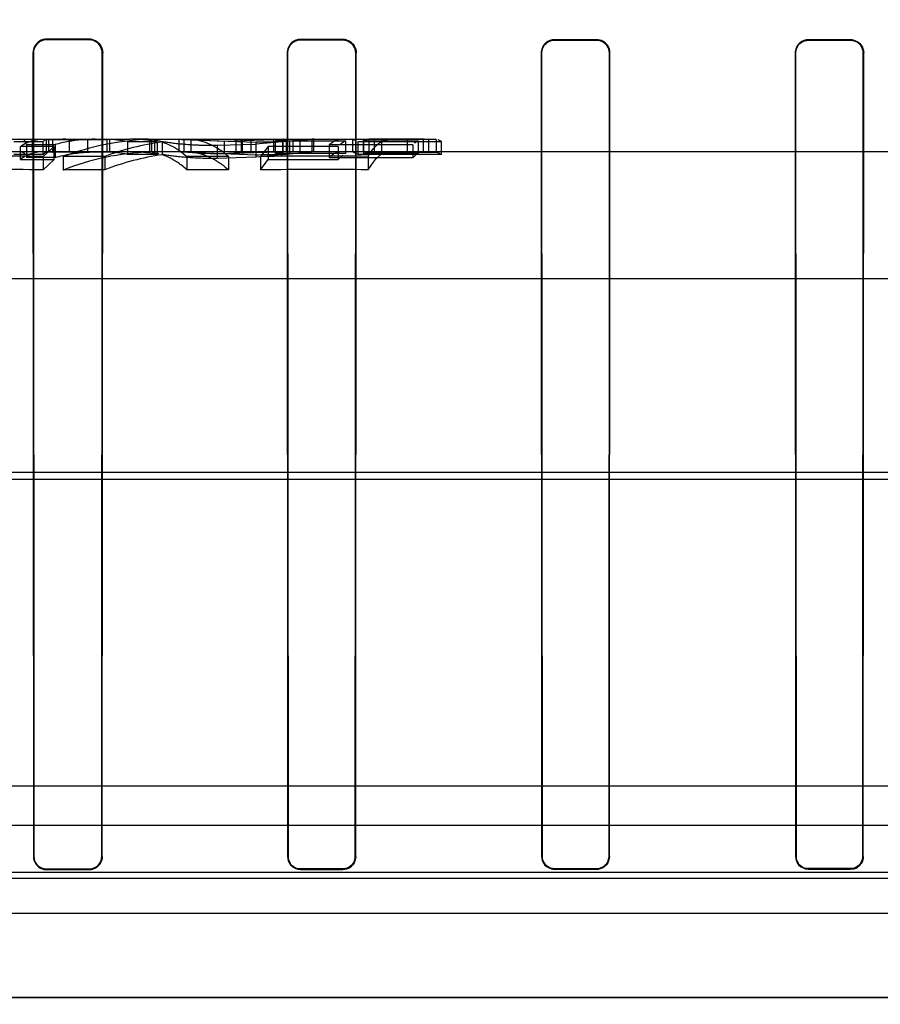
# Model space of a CAD drawing. Header units: millimetres. Extents: x 0 to 297, y 0 to 210.
# Tile 431 of 455: x 242.469 to 242.632, y 160.562 to 160.748. Entities that reach past the tile are written whole.
import ezdxf

# ---------------------------------------------------------------- set-up
doc = ezdxf.new("R2010")
doc.units = ezdxf.units.MM
doc.header["$LTSCALE"] = 16.335
doc.layers.get('0').update_dxf_attribs({"linetype": 'CONTINUOUS'})
for name, color, linetype in [('AXES_REF', 7, 'CONTINUOUS'), ('INTFCLR_1', 7, 'CONTINUOUS'), ('INTFCLR_144815', 7, 'CONTINUOUS'), ('INTFCLR_72935', 7, 'CONTINUOUS')]:
    doc.layers.add(name, color=color, linetype=linetype)

msp = doc.modelspace()

# ---------------------------------------------------------------- linework, layer by layer
at = {"color": 7, "linetype": 'Continuous'}
for radius in [7.756662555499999, 7.756, 7.706331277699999]:
    msp.add_circle((241.4302422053, 154.539298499), radius, dxfattribs=at)
msp.add_arc((241.4302422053, 154.539298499), 7.68, 278.2771290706, 261.7228709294, dxfattribs=at)
at = {"layer": 'AXES_REF', "color": 9, "linetype": 'Continuous'}
msp.add_arc((241.4302422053, 154.539298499), 7.075609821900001, 94.4118118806, 85.5881881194, dxfattribs=at)
at = {"layer": 'INTFCLR_1', "color": 9, "linetype": 'Continuous'}
for p, q in [((242.4744658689, 160.7445349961), (242.4744658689, 160.7446307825)), ((242.4824658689, 160.7446190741), (242.4824658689, 160.7445240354)), ((242.5224658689, 160.7444779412), (242.5224658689, 160.7445699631)), ((242.5304658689, 160.7445619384), (242.5304658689, 160.7444703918)), ((242.5704658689, 160.7444405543), (242.5704658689, 160.7445302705)), ((242.5784658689, 160.7445255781), (242.5784658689, 160.744436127)), ((242.6184658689, 160.7444214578), (242.6184658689, 160.7445100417)), ((242.6264658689, 160.7445084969), (242.6264658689, 160.7444199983)), ((242.4718599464, 160.7420254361), (242.4719557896, 160.7420254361)), ((242.4849581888, 160.7420254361), (242.4850525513, 160.7420254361)), ((242.5199218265, 160.7420254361), (242.5200138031, 160.7420254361)), ((242.5329058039, 160.7420254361), (242.5329968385, 160.7420254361)), ((242.5679624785, 160.7420254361), (242.5680520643, 160.7420254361)), ((242.5808725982, 160.7420254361), (242.5809616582, 160.7420254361)), ((242.615983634, 160.7420254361), (242.6160720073, 160.7420254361)), ((242.6288574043, 160.7420254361), (242.6289456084, 160.7420254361)), ((242.4720413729, 160.5900254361), (242.4719510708, 160.5900254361)), ((242.4849628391, 160.5900254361), (242.4848737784, 160.5900254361)), ((242.5200963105, 160.5900254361), (242.5200092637, 160.5900254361)), ((242.5329102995, 160.5900254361), (242.5328240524, 160.5900254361)), ((242.5681326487, 160.5900254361), (242.5680476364, 160.5900254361)), ((242.5808770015, 160.5900254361), (242.5807924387, 160.5900254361)), ((242.6161516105, 160.5900254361), (242.6160676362, 160.5900254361)), ((242.6288617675, 160.5900254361), (242.6287779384, 160.5900254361)), ((242.4744658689, 160.5875140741), (242.4744658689, 160.5876040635)), ((242.4824658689, 160.587614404), (242.4824658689, 160.5875250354)), ((242.5224658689, 160.5875711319), (242.5224658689, 160.5876579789)), ((242.5304658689, 160.5876651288), (242.5304658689, 160.5875786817)), ((242.5704658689, 160.5876085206), (242.5704658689, 160.5876934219)), ((242.5784658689, 160.5876976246), (242.5784658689, 160.5876129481)), ((242.6184658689, 160.587627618), (242.6184658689, 160.5877115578)), ((242.6264658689, 160.5877129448), (242.6264658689, 160.5876290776))]:
    msp.add_line(p, q, dxfattribs=at)
at = {"layer": 'INTFCLR_1', "color": 6, "linetype": 'Continuous'}
for p, q in [((242.4744658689, 160.7446307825), (242.4824658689, 160.7446190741)), ((242.4824658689, 160.7445240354), (242.4744658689, 160.7445349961)), ((242.5224658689, 160.7445699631), (242.5304658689, 160.7445619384)), ((242.5304658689, 160.7444703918), (242.5224658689, 160.7444779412)), ((242.5704658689, 160.7445302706), (242.5784658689, 160.7445255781)), ((242.5784658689, 160.744436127), (242.5704658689, 160.7444405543)), ((242.6184658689, 160.7445100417), (242.6264658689, 160.7445084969)), ((242.6264658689, 160.7444199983), (242.6184658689, 160.7444214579)), ((242.4718599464, 160.7420254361), (242.4719510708, 160.5900254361)), ((242.4719557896, 160.7420254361), (242.4720413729, 160.5900254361)), ((242.4848737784, 160.5900254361), (242.4849581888, 160.7420254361)), ((242.4849628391, 160.5900254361), (242.4850525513, 160.7420254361)), ((242.5199218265, 160.7420254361), (242.5200092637, 160.5900254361)), ((242.5200138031, 160.7420254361), (242.5200963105, 160.5900254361)), ((242.5328240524, 160.5900254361), (242.5329058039, 160.7420254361)), ((242.5329102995, 160.5900254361), (242.5329968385, 160.7420254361)), ((242.5679624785, 160.7420254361), (242.5680476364, 160.5900254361)), ((242.5680520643, 160.7420254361), (242.5681326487, 160.5900254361)), ((242.5807924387, 160.5900254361), (242.5808725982, 160.7420254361)), ((242.5808770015, 160.5900254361), (242.5809616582, 160.7420254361)), ((242.615983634, 160.7420254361), (242.6160676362, 160.5900254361)), ((242.6160720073, 160.7420254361), (242.6161516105, 160.5900254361)), ((242.6287779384, 160.5900254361), (242.6288574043, 160.7420254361)), ((242.6288617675, 160.5900254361), (242.6289456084, 160.7420254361)), ((242.4744658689, 160.5876040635), (242.4824658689, 160.587614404)), ((242.4824658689, 160.5875250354), (242.4744658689, 160.5875140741)), ((242.5224658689, 160.5876579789), (242.5304658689, 160.5876651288)), ((242.5304658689, 160.5875786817), (242.5224658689, 160.5875711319)), ((242.5704658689, 160.5876934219), (242.5784658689, 160.5876976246)), ((242.5784658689, 160.5876129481), (242.5704658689, 160.5876085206)), ((242.6184658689, 160.5877115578), (242.6264658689, 160.5877129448)), ((242.6264658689, 160.5876290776), (242.6184658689, 160.587627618)), ((243.1052589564, 160.5633136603), (242.1876727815, 160.5633136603))]:
    msp.add_line(p, q, dxfattribs=at)
at = {"layer": 'INTFCLR_1', "color": 7, "linetype": 'Continuous'}
for points in [[(242.4824658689, 160.7446190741), (242.4825781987, 160.7446164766), (242.4826906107, 160.7446089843), (242.4828028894, 160.7445965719), (242.4829146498, 160.744579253), (242.4830258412, 160.7445570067), (242.4831367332, 160.7445297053), (242.4832472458, 160.744497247), (242.4833569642, 160.7444596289), (242.4834656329, 160.7444168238)], [(242.4834282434, 160.7443296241), (242.4833255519, 160.7443700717), (242.4832211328, 160.7444059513), (242.4831151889, 160.7444371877), (242.4830076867, 160.7444637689), (242.4828990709, 160.7444855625), (242.4827902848, 160.7445024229), (242.4826817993, 160.7445143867), (242.4825735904, 160.7445215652), (242.4824658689, 160.7445240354)], [(242.5329058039, 160.7420254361), (242.5329036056, 160.7421318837), (242.5328967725, 160.742238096), (242.5328853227, 160.7423438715), (242.5328693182, 160.7424488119), (242.5328487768, 160.7425529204), (242.5328235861, 160.7426565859), (242.5327936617, 160.7427597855), (242.5327590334, 160.742862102), (242.5327196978, 160.7429633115)], [(242.5328038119, 160.7429984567), (242.5328439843, 160.7428951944), (242.5328796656, 160.7427900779), (242.5329107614, 160.7426833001), (242.5329372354, 160.7425748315), (242.5329589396, 160.7424650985), (242.5329757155, 160.7423550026), (242.532987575, 160.7422449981), (242.5329945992, 160.7421350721), (242.5329968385, 160.7420254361)]]:
    msp.add_lwpolyline(points, dxfattribs=at)
at = {"layer": 'INTFCLR_1', "color": 6, "linetype": 'Continuous'}
for points, knots in [([(242.4744658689, 160.7446307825), (242.4740012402, 160.7446314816), (242.4726565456, 160.7442914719), (242.4718588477, 160.7428807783), (242.4718599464, 160.7420254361)], [0, 0, 0, 0, 0.3519992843, 1, 1, 1, 1]), ([(242.4744658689, 160.7445349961), (242.4740199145, 160.744535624), (242.4727251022, 160.7442095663), (242.4719547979, 160.7428507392), (242.4719557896, 160.7420254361)], [0, 0, 0, 0, 0.3507979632, 1, 1, 1, 1]), ([(242.5224658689, 160.7445699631), (242.521882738, 160.7445705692), (242.5205416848, 160.7441035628), (242.5199209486, 160.7427396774), (242.5199218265, 160.7420254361)], [0, 0, 0, 0, 0.4494707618, 1, 1, 1, 1]), ([(242.5224658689, 160.7444779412), (242.5219040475, 160.7444784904), (242.5206115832, 160.7440285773), (242.520013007, 160.7427140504), (242.5200138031, 160.7420254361)], [0, 0, 0, 0, 0.449300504, 1, 1, 1, 1]), ([(242.5704658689, 160.7445302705), (242.5698994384, 160.7445306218), (242.5685813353, 160.7440788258), (242.5679616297, 160.7427355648), (242.5679624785, 160.7420254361)], [0, 0, 0, 0, 0.4437165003, 1, 1, 1, 1]), ([(242.5704658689, 160.7444405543), (242.5699191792, 160.7444408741), (242.5686481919, 160.7440046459), (242.5680512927, 160.7427096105), (242.5680520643, 160.7420254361)], [0, 0, 0, 0, 0.4441510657, 1, 1, 1, 1]), ([(242.5809616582, 160.7420254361), (242.5809622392, 160.742514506), (242.580592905, 160.7438131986), (242.5792457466, 160.7445251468), (242.5784658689, 160.7445255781)], [0, 0, 0, 0, 0.3854139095, 1, 1, 1, 1]), ([(242.5808725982, 160.7420254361), (242.5808731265, 160.7424965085), (242.5805174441, 160.7437486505), (242.5792183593, 160.7444357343), (242.5784658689, 160.744436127)], [0, 0, 0, 0, 0.3850006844, 1, 1, 1, 1]), ([(242.6184658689, 160.7445100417), (242.6179087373, 160.7445101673), (242.6166027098, 160.7440667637), (242.6159827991, 160.7427340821), (242.615983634, 160.7420254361)], [0, 0, 0, 0, 0.4401495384, 1, 1, 1, 1]), ([(242.6184658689, 160.7444214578), (242.6179231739, 160.7444215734), (242.616662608, 160.7439880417), (242.6160712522, 160.742703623), (242.6160720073, 160.7420254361)], [0, 0, 0, 0, 0.4445105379, 1, 1, 1, 1]), ([(242.6264658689, 160.7445084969), (242.6270191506, 160.7445084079), (242.6283231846, 160.7440686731), (242.6289464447, 160.7427367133), (242.6289456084, 160.7420254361)], [0, 0, 0, 0, 0.4375292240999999, 1, 1, 1, 1]), ([(242.6288574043, 160.7420254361), (242.6288579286, 160.7424971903), (242.6285006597, 160.7437420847), (242.6272100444, 160.7444198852), (242.6264658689, 160.7444199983)], [0, 0, 0, 0, 0.3879783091, 1, 1, 1, 1]), ([(242.4719510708, 160.5900254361), (242.4719510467, 160.5894674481), (242.4723936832, 160.5881470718), (242.4737431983, 160.5875130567), (242.4744658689, 160.5875140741)], [0, 0, 0, 0, 0.4357037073, 1, 1, 1, 1]), ([(242.4720413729, 160.5900254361), (242.4720413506, 160.589479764), (242.4724764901, 160.5882052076), (242.4737765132, 160.5876031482), (242.4744658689, 160.5876040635)], [0, 0, 0, 0, 0.4418296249, 1, 1, 1, 1]), ([(242.4824658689, 160.587614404), (242.4829437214, 160.587615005), (242.4841965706, 160.5879801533), (242.4848738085, 160.5892790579), (242.4848737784, 160.5900254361)], [0, 0, 0, 0, 0.3903289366, 1, 1, 1, 1]), ([(242.4849628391, 160.5900254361), (242.4849628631, 160.5894622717), (242.4845144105, 160.588148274), (242.4831760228, 160.5875259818), (242.4824658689, 160.5875250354)], [0, 0, 0, 0, 0.4422807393, 1, 1, 1, 1]), ([(242.5200092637, 160.5900254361), (242.5200092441, 160.5895566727), (242.5203617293, 160.5882831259), (242.5216881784, 160.5875703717), (242.5224658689, 160.5875711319)], [0, 0, 0, 0, 0.376077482, 1, 1, 1, 1]), ([(242.5200963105, 160.5900254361), (242.5200962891, 160.5894843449), (242.5205299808, 160.5882369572), (242.5217994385, 160.5876573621), (242.5224658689, 160.5876579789)], [0, 0, 0, 0, 0.4481005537, 1, 1, 1, 1]), ([(242.5304658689, 160.5876651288), (242.5309280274, 160.5876655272), (242.5321537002, 160.5880168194), (242.5328240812, 160.5892892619), (242.5328240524, 160.5900254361)], [0, 0, 0, 0, 0.3856679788, 1, 1, 1, 1]), ([(242.5329102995, 160.5900254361), (242.5329103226, 160.5894647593), (242.5324608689, 160.5881767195), (242.5311518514, 160.587579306), (242.5304658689, 160.5875786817)], [0, 0, 0, 0, 0.4497433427, 1, 1, 1, 1]), ([(242.5680476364, 160.5900254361), (242.5680476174, 160.5895595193), (242.5683989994, 160.5883046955), (242.5697042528, 160.5876080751), (242.5704658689, 160.5876085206)], [0, 0, 0, 0, 0.3795554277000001, 1, 1, 1, 1]), ([(242.5681326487, 160.5900254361), (242.5681326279, 160.5894849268), (242.5685680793, 160.5882550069), (242.569816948, 160.5876930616), (242.5704658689, 160.5876934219)], [0, 0, 0, 0, 0.4544270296, 1, 1, 1, 1]), ([(242.5784658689, 160.5876976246), (242.5789183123, 160.5876978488), (242.5801267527, 160.5880405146), (242.5807924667, 160.58929605), (242.5807924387, 160.5900254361)], [0, 0, 0, 0, 0.382833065, 1, 1, 1, 1]), ([(242.5808770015, 160.5900254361), (242.5808770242, 160.5894628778), (242.5804229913, 160.5881906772), (242.5791330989, 160.5876132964), (242.5784658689, 160.5876129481)], [0, 0, 0, 0, 0.457443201, 1, 1, 1, 1]), ([(242.6160676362, 160.5900254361), (242.6160676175, 160.5895611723), (242.616418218, 160.5883160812), (242.6177124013, 160.5876274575), (242.6184658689, 160.587627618)], [0, 0, 0, 0, 0.3812530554, 1, 1, 1, 1]), ([(242.6161516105, 160.5900254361), (242.6161515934, 160.5895774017), (242.6164899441, 160.5883758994), (242.6177388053, 160.5877114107), (242.6184658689, 160.5877115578)], [0, 0, 0, 0, 0.3812740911, 1, 1, 1, 1])]:
    msp.add_open_spline(points, degree=3, knots=knots, dxfattribs=at)
at = {"layer": 'INTFCLR_1', "color": 7, "linetype": 'Continuous'}
for points, knots in [([(242.4850525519, 160.7420254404), (242.4850532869, 160.7425159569), (242.484686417, 160.7438578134), (242.4832896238, 160.7446197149), (242.4824658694, 160.7446190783)], [0, 0, 0, 0, 0.373223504, 1, 1, 1, 1]), ([(242.4849581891, 160.7420254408), (242.4849588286, 160.7424991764), (242.4846041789, 160.7437922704), (242.48325845, 160.7445245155), (242.4824658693, 160.7445240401)], [0, 0, 0, 0, 0.3741054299, 1, 1, 1, 1]), ([(242.4834656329, 160.7444168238), (242.4839148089, 160.74422807), (242.4847419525, 160.7435618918), (242.4850532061, 160.7425376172), (242.4850525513, 160.7420254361)], [0, 0, 0, 0, 0.4875137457, 1, 1, 1, 1]), ([(242.5304658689, 160.7445619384), (242.5309248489, 160.7445614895), (242.5319226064, 160.7442856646), (242.5326045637, 160.743479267), (242.5328038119, 160.7429984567)], [0, 0, 0, 0, 0.4686149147, 1, 1, 1, 1]), ([(242.5329058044, 160.7420254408), (242.5329063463, 160.7424973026), (242.53255107, 160.7437648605), (242.5312341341, 160.7444711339), (242.5304658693, 160.7444703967)], [0, 0, 0, 0, 0.380494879, 1, 1, 1, 1]), ([(242.5327196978, 160.7429633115), (242.5325336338, 160.7434122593), (242.5318881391, 160.7441923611), (242.5309241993, 160.7444699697), (242.5304658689, 160.7444703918)], [0, 0, 0, 0, 0.5146385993, 1, 1, 1, 1]), ([(242.532996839, 160.7420254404), (242.5329974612, 160.7425147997), (242.5326290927, 160.7438296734), (242.5312629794, 160.7445628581), (242.5304658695, 160.7445619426)], [0, 0, 0, 0, 0.3803894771, 1, 1, 1, 1]), ([(242.4849581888, 160.7420254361), (242.4849587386, 160.7424847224), (242.4846842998, 160.7434673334), (242.4838927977, 160.7441346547), (242.4834282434, 160.7443296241)], [0, 0, 0, 0, 0.4768856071, 1, 1, 1, 1]), ([(242.6264658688, 160.5877129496), (242.6269138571, 160.5877132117), (242.6281141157, 160.5880519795), (242.6287778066, 160.589299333), (242.6287779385, 160.590025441)], [0, 0, 0, 0, 0.3815601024, 1, 1, 1, 1]), ([(242.626465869, 160.5876290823), (242.6269301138, 160.5876293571), (242.6281738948, 160.5879804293), (242.6288616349, 160.5892730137), (242.6288617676, 160.5900254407)], [0, 0, 0, 0, 0.3815695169, 1, 1, 1, 1])]:
    msp.add_open_spline(points, degree=3, knots=knots, dxfattribs=at)
for points in [[(242.6288617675, 160.5900254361), (242.628861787, 160.5895617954), (242.6287859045, 160.5890222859), (242.6284581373, 160.5886943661)], [(242.6264658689, 160.5877129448), (242.6269867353, 160.58771302), (242.6275682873, 160.5878727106), (242.6279364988, 160.5882411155)], [(242.6281603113, 160.5883313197), (242.6278175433, 160.5879883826), (242.6273531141, 160.5876632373), (242.6268682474, 160.5876631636)], [(242.6281010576, 160.5883906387), (242.6284171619, 160.588706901), (242.6287334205, 160.5891265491), (242.6287334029, 160.5895736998)]]:
    msp.add_open_spline(points, degree=3, dxfattribs=at)
at = {"layer": 'INTFCLR_144815', "color": 9, "linetype": 'Continuous'}
for p, q in [((242.46650008, 160.7256984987), (242.4902182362, 160.7256985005)), ((242.493118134, 160.7256984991), (242.5046942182, 160.7256984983)), ((242.5067053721, 160.7245419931), (242.5067053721, 160.7220978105)), ((242.5140840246, 160.7227096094), (242.5140840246, 160.7251310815)), ((242.5189773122, 160.7256984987), (242.5458672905, 160.7256984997)), ((242.9239772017, 160.723298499), (242.169391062, 160.723298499)), ((243.1612690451, 160.699298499), (242.2167038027, 160.6992984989)), ((243.2496583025, 160.6626480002), (242.1176217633, 160.6626480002)), ((242.1871971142, 160.6613919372), (243.196561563, 160.6613919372)), ((243.0143930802, 160.5958568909), (242.2785386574, 160.5958568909)), ((242.8694965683, 160.58695841), (242.4234350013, 160.58695477)), ((242.4162846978, 160.5859360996), (242.87664704, 160.5859360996)), ((242.0183435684, 160.5792984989), (243.3127740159, 160.5792984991))]:
    msp.add_line(p, q, dxfattribs=at)
at = {"layer": 'INTFCLR_144815', "color": 6, "linetype": 'Continuous'}
for p, q in [((242.4682517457, 160.7252438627), (242.4738079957, 160.7252438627)), ((242.4694929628, 160.721890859), (242.4694929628, 160.7243428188)), ((242.4759040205, 160.7243428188), (242.4694929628, 160.7243428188)), ((242.4706499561, 160.7246900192), (242.4760756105, 160.7246900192)), ((242.4706499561, 160.7246894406), (242.4706499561, 160.7222509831)), ((242.4717139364, 160.725698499), (242.4717139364, 160.723298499)), ((242.4737746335, 160.7224534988), (242.4759040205, 160.7243336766)), ((242.4738079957, 160.7228266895), (242.4738079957, 160.7252438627)), ((242.4743659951, 160.725673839), (242.4743659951, 160.7232729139)), ((242.4743659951, 160.725673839), (242.4858287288, 160.725673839)), ((242.4747874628, 160.725698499), (242.4747874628, 160.723298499)), ((242.4753209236, 160.725698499), (242.4756363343, 160.7255931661)), ((242.4756363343, 160.7231892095), (242.4756363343, 160.7255931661)), ((242.4759040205, 160.7218813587), (242.4759040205, 160.7243336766)), ((242.4760756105, 160.7246900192), (242.4760756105, 160.722251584)), ((242.4786897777, 160.725698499), (242.4786897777, 160.723298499)), ((242.482261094, 160.723298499), (242.482261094, 160.725698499)), ((242.4858287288, 160.7256737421), (242.4858287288, 160.7232728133)), ((242.4863695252, 160.725698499), (242.4863695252, 160.723298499)), ((242.4897644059, 160.7252416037), (242.4897644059, 160.7228243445)), ((242.4897644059, 160.7252416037), (242.4953265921, 160.7252416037)), ((242.493118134, 160.7256984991), (242.4902182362, 160.7256985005)), ((242.493902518, 160.7256674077), (242.493902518, 160.7232662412)), ((242.494261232, 160.725698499), (242.494261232, 160.723298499)), ((242.4944847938, 160.7256984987), (242.4962933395, 160.7252956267)), ((242.4949102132, 160.723298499), (242.4949102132, 160.725698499)), ((242.4953265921, 160.7252479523), (242.4953265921, 160.7228309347)), ((242.4962933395, 160.7252956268), (242.4963066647, 160.7227650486)), ((242.4981741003, 160.725698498), (242.5140840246, 160.7251310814)), ((242.4994282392, 160.725698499), (242.4994282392, 160.723298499)), ((242.5001191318, 160.725698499), (242.5080172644, 160.7253437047)), ((242.5004011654, 160.725698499), (242.5004011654, 160.723298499)), ((242.5017942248, 160.7256675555), (242.5029938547, 160.7256950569)), ((242.5017942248, 160.7232663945), (242.5017942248, 160.7256675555)), ((242.5046942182, 160.7256984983), (242.5189773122, 160.7256984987)), ((242.5046942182, 160.7256984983), (242.5130451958, 160.7256164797)), ((242.5067053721, 160.7245419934), (242.5140305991, 160.7247863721)), ((242.5080172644, 160.7253437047), (242.5174438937, 160.7256326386)), ((242.5080172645, 160.7253437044), (242.5080172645, 160.7229303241)), ((242.5102255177, 160.725698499), (242.5102255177, 160.723298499)), ((242.5112123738, 160.725698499), (242.5112123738, 160.723298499)), ((242.5114543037, 160.725698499), (242.5114543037, 160.723298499)), ((242.5191518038, 160.7256984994), (242.5130451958, 160.7256164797)), ((242.5130451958, 160.7256164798), (242.5130451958, 160.7232134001)), ((242.5203644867, 160.7253343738), (242.5140305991, 160.7247863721)), ((242.5140305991, 160.7247863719), (242.5140305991, 160.722351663)), ((242.5163187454, 160.724320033), (242.5149220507, 160.7224457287)), ((242.5295911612, 160.724338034), (242.5163187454, 160.724338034)), ((242.5163187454, 160.724320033), (242.5163187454, 160.7218671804)), ((242.5174438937, 160.723230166), (242.5174438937, 160.7256326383)), ((242.5176696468, 160.7253781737), (242.5176696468, 160.7229660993)), ((242.5176696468, 160.7253781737), (242.5309420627, 160.7253781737)), ((242.5189773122, 160.725698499), (242.5181047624, 160.7255521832)), ((242.5190434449, 160.725698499), (242.5190434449, 160.723298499)), ((242.5191498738, 160.723298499), (242.5191498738, 160.725698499)), ((242.5197530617, 160.725698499), (242.5197530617, 160.723298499)), ((242.5203644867, 160.7253343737), (242.5203644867, 160.7229206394)), ((242.5210125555, 160.725698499), (242.5210125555, 160.723298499)), ((242.5224168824, 160.723298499), (242.5224168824, 160.725698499)), ((242.5246385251, 160.723298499), (242.5246385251, 160.725698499)), ((242.5249709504, 160.723298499), (242.5249709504, 160.725698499)), ((242.5436764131, 160.7246521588), (242.5278862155, 160.7246521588)), ((242.5278862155, 160.7246458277), (242.5278862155, 160.7222056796)), ((242.5295911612, 160.724338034), (242.5295911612, 160.7218858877)), ((242.5309420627, 160.7253801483), (242.5300390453, 160.7247677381)), ((242.5309420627, 160.7253801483), (242.5309420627, 160.7229681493)), ((242.5319195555, 160.725698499), (242.5328766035, 160.7254982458)), ((242.5323158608, 160.725698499), (242.5323158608, 160.723298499)), ((242.533353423, 160.7228311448), (242.533353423, 160.7252481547)), ((242.533353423, 160.7252438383), (242.5491436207, 160.7252438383)), ((242.5342849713, 160.725698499), (242.5342849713, 160.723298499)), ((242.5353598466, 160.7256920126), (242.5343685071, 160.7254036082)), ((242.5343685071, 160.725402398), (242.5343685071, 160.7229912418)), ((242.5343685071, 160.725402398), (242.5446914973, 160.725402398)), ((242.5353598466, 160.7256920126), (242.5353598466, 160.7232917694)), ((242.5456828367, 160.7256915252), (242.5353598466, 160.7256915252)), ((242.5363571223, 160.725698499), (242.5363571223, 160.723298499)), ((242.5377996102, 160.7256600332), (242.5373787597, 160.725698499)), ((242.5481226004, 160.7256611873), (242.5377996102, 160.7256611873)), ((242.5377996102, 160.7256600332), (242.5377996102, 160.7232585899)), ((242.5427185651, 160.723298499), (242.5427185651, 160.725698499)), ((242.5436764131, 160.7246521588), (242.5436764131, 160.722212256)), ((242.5446914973, 160.7253972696), (242.5440134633, 160.7249440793)), ((242.5446914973, 160.7253972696), (242.5446914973, 160.722985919)), ((242.5458672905, 160.7256984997), (242.5456828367, 160.7256910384)), ((242.5456828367, 160.7256915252), (242.5456828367, 160.7232912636)), ((242.5458672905, 160.7256984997), (242.5466801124, 160.725698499)), ((242.5466801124, 160.725698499), (242.5466801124, 160.723298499)), ((242.5481226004, 160.7256611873), (242.5481226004, 160.7232597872)), ((242.5491436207, 160.725251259), (242.5484636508, 160.7255761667)), ((242.5491436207, 160.7228266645), (242.5491436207, 160.7252438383)), ((242.4738079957, 160.7228266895), (242.4682517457, 160.7228266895)), ((242.4760756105, 160.722251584), (242.4706499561, 160.722251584)), ((242.4737746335, 160.7224534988), (242.4737746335, 160.7199251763)), ((242.4743659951, 160.7232730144), (242.4738079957, 160.7228194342)), ((242.4858287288, 160.7232729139), (242.4743659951, 160.7232729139)), ((242.4756363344, 160.7231892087), (242.4753209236, 160.7232985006)), ((242.4775695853, 160.7223993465), (242.4775695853, 160.7198687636)), ((242.4854612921, 160.7224560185), (242.4854612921, 160.7199278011)), ((242.4953265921, 160.7228243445), (242.4897644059, 160.7228243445)), ((242.4944140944, 160.7232746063), (242.4956517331, 160.7229995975)), ((242.5140840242, 160.7227096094), (242.4981741, 160.723298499)), ((242.5009623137, 160.7224601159), (242.5009623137, 160.7199320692)), ((242.5035941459, 160.723298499), (242.5023931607, 160.7232842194)), ((242.5130451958, 160.7232134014), (242.5046942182, 160.7232984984)), ((242.5067053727, 160.7220978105), (242.5140305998, 160.722351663)), ((242.5174438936, 160.723230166), (242.5080172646, 160.7229303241)), ((242.5088540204, 160.7224115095), (242.5088540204, 160.7198814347)), ((242.5130451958, 160.7232134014), (242.5191518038, 160.7232984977)), ((242.5140305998, 160.722351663), (242.5203644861, 160.7229206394)), ((242.5149220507, 160.7224457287), (242.5149220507, 160.7199170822)), ((242.5176696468, 160.7229570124), (242.5185405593, 160.7232604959)), ((242.5309420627, 160.7229660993), (242.5176696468, 160.7229660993)), ((242.5278862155, 160.722212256), (242.5436764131, 160.722212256)), ((242.5295911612, 160.7218900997), (242.5304891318, 160.7226914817)), ((242.533353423, 160.7228311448), (242.53239878, 160.7232464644)), ((242.5491436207, 160.7228266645), (242.533353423, 160.7228266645)), ((242.5343685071, 160.7229924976), (242.5353598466, 160.7232917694)), ((242.5446914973, 160.7229912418), (242.5343685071, 160.7229912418)), ((242.5352237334, 160.7224571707), (242.5352237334, 160.7199290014)), ((242.5353598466, 160.7232912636), (242.5456828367, 160.7232912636)), ((242.5373787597, 160.723298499), (242.5377996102, 160.7232585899)), ((242.5377996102, 160.7232597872), (242.5481226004, 160.7232597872)), ((242.5436764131, 160.7222009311), (242.5443517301, 160.72277705)), ((242.5456828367, 160.7232907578), (242.5458672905, 160.723298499)), ((242.5481226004, 160.7232609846), (242.5488040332, 160.7230293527)), ((242.4694929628, 160.721890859), (242.4759040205, 160.721890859)), ((242.4759040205, 160.7218813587), (242.4737746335, 160.7199251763)), ((242.5149220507, 160.7199170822), (242.5163187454, 160.7218671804)), ((242.5163187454, 160.7218858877), (242.5295911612, 160.7218858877)), ((243.0980965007, 160.6032984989), (242.2532844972, 160.603298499))]:
    msp.add_line(p, q, dxfattribs=at)
msp.add_lwpolyline([(242.4738079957, 160.7252368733), (242.4738699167, 160.7253124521), (242.4739318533, 160.7253812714), (242.4739938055, 160.725443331), (242.4740557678, 160.7254986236), (242.4741177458, 160.7255471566), (242.4741797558, 160.7255889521), (242.4742418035, 160.7256240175), (242.4743038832, 160.7256523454), (242.4743659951, 160.7256739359)], dxfattribs=at)
for centre, radius, start, end in [((242.4780951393, 160.6969483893), 0.0287501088, 89.99999319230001, 94.90611832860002), ((242.495685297, 160.6743151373), 0.0513832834, 91.98831920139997, 110.6438857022), ((242.5036398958, 160.6731187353), 0.0525796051, 98.0171224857, 110.2266078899), ((242.4846138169, 160.6968915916), 0.0288078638, 79.700641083, 87.5829453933), ((242.4902114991, 160.6964437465), 0.0292547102, 79.9303058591, 89.9868054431), ((242.4931177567, 160.7157790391), 0.0099194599, 85.46239954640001, 89.9978208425), ((242.5152911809, 160.6901044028), 0.035593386, 81.80543398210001, 86.5325959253), ((242.4642552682, 159.0099299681), 1.7125499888, 89.6815145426, 90.34975993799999), ((242.4780960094, 160.6955658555), 0.0277326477, 90.0017905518, 95.0883864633), ((242.4939436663, 158.9916608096), 1.7308159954, 90.2807959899, 90.5420447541), ((242.4956927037, 160.6737145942), 0.0495842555, 92.06906323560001, 111.4381893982), ((242.5036553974, 160.672531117), 0.0507686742, 98.32277566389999, 111.0002348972), ((242.4846236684, 160.6956079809), 0.0276910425, 79.3012249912, 87.50581318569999), ((242.4902004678, 160.6949722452), 0.0283264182, 79.57394204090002, 89.9640598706), ((242.493117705, 160.7137353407), 0.0095631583, 85.2926531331, 89.9974294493), ((242.4942234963, 158.9875739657), 1.7348992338, 89.51681503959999, 89.7774471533), ((242.5260908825, 158.9154801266), 1.8070001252, 89.71041726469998, 90.3541399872), ((242.5152880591, 160.6889541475), 0.0343437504, 81.499832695, 86.4010483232), ((242.4642550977, 159.0766859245), 1.6432668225, 89.66808051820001, 90.3645007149), ((242.4939061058, 159.0634981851), 1.6564511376, 90.29210295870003, 90.56508086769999), ((242.4941973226, 159.0504476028), 1.6694981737, 89.49698793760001, 89.76783053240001), ((242.5260904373, 158.9860514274), 1.7339016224, 89.6981941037, 90.36905545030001)]:
    msp.add_arc(centre, radius, start, end, dxfattribs=at)
for points, knots in [([(242.4694929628, 160.724348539), (242.4699095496, 160.7246338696), (242.4707566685, 160.7251241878), (242.4721082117, 160.7255925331), (242.4730275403, 160.725698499), (242.4734757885, 160.725698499)], [0, 0, 0, 0, 0.3552943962, 0.6845921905, 1, 1, 1, 1]), ([(242.4836590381, 160.725698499), (242.4828165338, 160.7256984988), (242.4811184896, 160.7256239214), (242.4785811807, 160.7252870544), (242.4769057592, 160.7249132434), (242.4760756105, 160.7246905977)], [0, 0, 0, 0, 0.3295454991, 0.6638117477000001, 1, 1, 1, 1]), ([(242.4962933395, 160.7252956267), (242.4965953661, 160.7252456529), (242.4972119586, 160.7251428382), (242.4982060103, 160.7250036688), (242.4993142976, 160.7248748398), (242.5005077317, 160.7247647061), (242.5017750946, 160.7246732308), (242.502882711, 160.724617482), (242.503869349, 160.7245815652), (242.5047188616, 160.7245609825), (242.5056720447, 160.724545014), (242.5063453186, 160.7245428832), (242.5067053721, 160.7245419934)], [0, 0, 0, 0, 0.0878679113, 0.1794116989, 0.2880680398, 0.4080873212, 0.5233835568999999, 0.6527561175, 0.7263790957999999, 0.8067566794, 0.8966552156, 1, 1, 1, 1]), ([(242.4963066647, 160.7251844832), (242.4968480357, 160.7250071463), (242.497934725, 160.7245544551), (242.4994952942, 160.7236316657), (242.500479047, 160.7228737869), (242.5009623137, 160.7224601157)], [0, 0, 0, 0, 0.3150314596, 0.6482155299, 1, 1, 1, 1]), ([(242.5088540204, 160.7224115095), (242.5083116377, 160.7228816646), (242.5072080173, 160.7237320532), (242.5054453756, 160.7247318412), (242.5036407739, 160.7254001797), (242.5024068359, 160.7256185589), (242.5017942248, 160.7256675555)], [0, 0, 0, 0, 0.2725716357, 0.5273624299, 0.7666263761, 1, 1, 1, 1]), ([(242.5251027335, 160.7256984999), (242.5248054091, 160.7256984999), (242.5240330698, 160.7256247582), (242.5229537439, 160.7255195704), (242.521817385, 160.7254184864), (242.5207697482, 160.7253374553), (242.5196403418, 160.7252671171), (242.5184236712, 160.725208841), (242.5171195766, 160.7251662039), (242.5156571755, 160.7251364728), (242.5146337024, 160.7251321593), (242.5140840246, 160.7251310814)], [0, 0, 0, 0, 0.0808065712, 0.2104255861, 0.2949528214, 0.3908138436, 0.4960050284, 0.6024811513, 0.7218478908, 0.8506087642, 1, 1, 1, 1]), ([(242.5278862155, 160.7246458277), (242.5281088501, 160.7248618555), (242.5285583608, 160.7252354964), (242.5293057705, 160.7256110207), (242.5298260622, 160.725698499), (242.5300734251, 160.725698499)], [0, 0, 0, 0, 0.3748445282, 0.7011033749, 1, 1, 1, 1]), ([(242.5352237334, 160.7224571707), (242.535471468, 160.7228640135), (242.5359593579, 160.723591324), (242.5367613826, 160.7245141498), (242.5375725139, 160.7251828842), (242.538409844, 160.7256008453), (242.5389938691, 160.725698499), (242.5392724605, 160.725698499)], [0, 0, 0, 0, 0.2646885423, 0.4855285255, 0.6772668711, 0.8451925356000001, 1, 1, 1, 1]), ([(242.4734757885, 160.723298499), (242.4730265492, 160.723298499), (242.4721048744, 160.7231878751), (242.4707521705, 160.7227003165), (242.4699082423, 160.7221923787), (242.4694929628, 160.7218968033)], [0, 0, 0, 0, 0.3145739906, 0.6430700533, 1, 1, 1, 1]), ([(242.4760756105, 160.7222521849), (242.4765717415, 160.722390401), (242.4775692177, 160.7226402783), (242.4790805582, 160.7229336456), (242.4806009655, 160.7231439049), (242.4821280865, 160.7232703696), (242.4831488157, 160.723298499), (242.4836590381, 160.723298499)], [0, 0, 0, 0, 0.2012328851, 0.4015582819, 0.6012628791, 0.8006431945, 1, 1, 1, 1]), ([(242.4962933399, 160.7228804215), (242.4965692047, 160.7228330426), (242.4971530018, 160.7227312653), (242.4980779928, 160.7225952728), (242.4991079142, 160.7224671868), (242.5001856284, 160.7223579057), (242.5013364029, 160.7222637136), (242.5025932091, 160.7221888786), (242.5037620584, 160.7221407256), (242.5048156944, 160.7221157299), (242.5057240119, 160.7221005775), (242.5063636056, 160.722098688), (242.5067053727, 160.7220978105)], [0, 0, 0, 0, 0.08031546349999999, 0.1700325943, 0.268237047, 0.3780950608, 0.4808317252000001, 0.5995222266, 0.7393366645, 0.8164785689, 0.9019332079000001, 1, 1, 1, 1]), ([(242.5009623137, 160.7199320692), (242.5006338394, 160.7202249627), (242.5000029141, 160.7207485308), (242.4990660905, 160.7214122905), (242.4981788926, 160.7219463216), (242.4972758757, 160.7223995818), (242.4966414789, 160.7226511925), (242.4963066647, 160.7227650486)], [0, 0, 0, 0, 0.2407091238, 0.4479075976, 0.6274068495, 0.8065744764, 1, 1, 1, 1]), ([(242.5080172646, 160.7229303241), (242.507656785, 160.7229311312), (242.5069476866, 160.7229326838), (242.5059194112, 160.7229506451), (242.5049846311, 160.7229753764), (242.5041504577, 160.7230081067), (242.5031769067, 160.723057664), (242.5020780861, 160.723137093), (242.5009887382, 160.7232128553), (242.5003587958, 160.723298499), (242.5001191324, 160.723298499)], [0, 0, 0, 0, 0.136720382, 0.2689361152, 0.3900449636, 0.4913753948, 0.5855486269, 0.7597641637, 0.9091022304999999, 1, 1, 1, 1]), ([(242.5017942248, 160.7232663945), (242.502101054, 160.7232409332), (242.5027157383, 160.723159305), (242.5036280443, 160.722947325), (242.5045317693, 160.7226468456), (242.5054252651, 160.7222595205), (242.5063071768, 160.7217871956), (242.5071762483, 160.7212318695), (242.5080313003, 160.7205957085), (242.5085814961, 160.7201275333), (242.5088540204, 160.7198814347)], [0, 0, 0, 0, 0.1158968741, 0.2329809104, 0.3520699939, 0.4739020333, 0.5991191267, 0.7282635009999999, 0.8617756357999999, 1, 1, 1, 1]), ([(242.5251027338, 160.723298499), (242.5248159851, 160.723298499), (242.5240813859, 160.7232271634), (242.5230689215, 160.7231247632), (242.5220094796, 160.7230247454), (242.5210378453, 160.7229446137), (242.5199537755, 160.7228691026), (242.5187400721, 160.7228042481), (242.5173764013, 160.7227522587), (242.5158018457, 160.7227168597), (242.5146879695, 160.722710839), (242.5140840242, 160.7227096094)], [0, 0, 0, 0, 0.0779215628, 0.2001269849, 0.2767525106, 0.3670487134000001, 0.4650615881, 0.5720392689, 0.6973201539, 0.8358825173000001, 1, 1, 1, 1]), ([(242.5300734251, 160.723298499), (242.5298253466, 160.723298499), (242.5293027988, 160.7232074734), (242.5285549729, 160.7228161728), (242.5281082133, 160.7224294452), (242.5278862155, 160.7222056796)], [0, 0, 0, 0, 0.2972433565, 0.6223269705, 1, 1, 1, 1]), ([(242.5392724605, 160.723298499), (242.5389921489, 160.723298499), (242.5384040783, 160.7231955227), (242.5375641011, 160.722757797), (242.5367484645, 160.7220565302), (242.5359500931, 160.7210962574), (242.5354661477, 160.720343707), (242.5352237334, 160.7199290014)], [0, 0, 0, 0, 0.1532186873, 0.3195712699, 0.5119813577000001, 0.7374347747, 1, 1, 1, 1])]:
    msp.add_open_spline(points, degree=3, knots=knots, dxfattribs=at)
for points in [[(242.4706499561, 160.7246894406), (242.4704962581, 160.7250201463), (242.4703868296, 160.7255854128), (242.4700221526, 160.725585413)], [(242.4697041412, 160.723298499), (242.4699569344, 160.723298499), (242.4702171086, 160.7230871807), (242.4703203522, 160.7228564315)]]:
    msp.add_open_spline(points, degree=3, dxfattribs=at)
at = {"layer": 'INTFCLR_72935', "color": 9, "linetype": 'Continuous'}
for p, q in [((242.4744658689, 160.7446307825), (242.4744658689, 160.7445349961)), ((242.4824658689, 160.7445240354), (242.4824658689, 160.7446190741)), ((242.5224658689, 160.7445699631), (242.5224658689, 160.7444779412)), ((242.5304658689, 160.7444703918), (242.5304658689, 160.7445619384)), ((242.5704658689, 160.7445302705), (242.5704658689, 160.7444405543)), ((242.5784658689, 160.744436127), (242.5784658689, 160.7445255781)), ((242.6184658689, 160.7445100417), (242.6184658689, 160.7444214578)), ((242.6264658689, 160.7444199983), (242.6264658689, 160.7445084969)), ((242.4719557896, 160.7420254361), (242.4718599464, 160.7420254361)), ((242.4850525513, 160.7420254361), (242.4849581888, 160.7420254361)), ((242.5200138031, 160.7420254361), (242.5199218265, 160.7420254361)), ((242.5329968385, 160.7420254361), (242.5329058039, 160.7420254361)), ((242.5680520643, 160.7420254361), (242.5679624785, 160.7420254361)), ((242.5809616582, 160.7420254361), (242.5808725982, 160.7420254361)), ((242.6160720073, 160.7420254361), (242.615983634, 160.7420254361)), ((242.6289456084, 160.7420254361), (242.6288574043, 160.7420254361)), ((242.4719510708, 160.5900254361), (242.4720413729, 160.5900254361)), ((242.4848737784, 160.5900254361), (242.4849628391, 160.5900254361)), ((242.5200092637, 160.5900254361), (242.5200963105, 160.5900254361)), ((242.5328240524, 160.5900254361), (242.5329102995, 160.5900254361)), ((242.5680476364, 160.5900254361), (242.5681326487, 160.5900254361)), ((242.5807924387, 160.5900254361), (242.5808770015, 160.5900254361)), ((242.6160676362, 160.5900254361), (242.6161516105, 160.5900254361)), ((242.6287779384, 160.5900254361), (242.6288617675, 160.5900254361)), ((242.4744658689, 160.5876040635), (242.4744658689, 160.5875140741)), ((242.4824658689, 160.5875250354), (242.4824658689, 160.587614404)), ((242.5224658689, 160.5876579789), (242.5224658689, 160.5875711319)), ((242.5304658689, 160.5875786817), (242.5304658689, 160.5876651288)), ((242.5704658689, 160.5876934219), (242.5704658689, 160.5876085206)), ((242.5784658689, 160.5876129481), (242.5784658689, 160.5876976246)), ((242.6184658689, 160.5877115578), (242.6184658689, 160.587627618)), ((242.6264658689, 160.5876290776), (242.6264658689, 160.5877129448))]:
    msp.add_line(p, q, dxfattribs=at)
at = {"layer": 'INTFCLR_72935', "color": 6, "linetype": 'Continuous'}
for p, q in [((242.4824658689, 160.7446190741), (242.4744658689, 160.7446307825)), ((242.4744658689, 160.7445349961), (242.4824658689, 160.7445240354)), ((242.5304658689, 160.7445619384), (242.5224658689, 160.7445699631)), ((242.5224658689, 160.7444779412), (242.5304658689, 160.7444703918)), ((242.5784658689, 160.7445255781), (242.5704658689, 160.7445302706)), ((242.5704658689, 160.7444405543), (242.5784658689, 160.744436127)), ((242.6264658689, 160.7445084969), (242.6184658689, 160.7445100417)), ((242.6184658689, 160.7444214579), (242.6264658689, 160.7444199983)), ((242.4718599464, 160.7420254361), (242.4719510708, 160.5900254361)), ((242.4720413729, 160.5900254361), (242.4719557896, 160.7420254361)), ((242.4849581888, 160.7420254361), (242.4848737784, 160.5900254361)), ((242.4849628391, 160.5900254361), (242.4850525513, 160.7420254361)), ((242.5199218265, 160.7420254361), (242.5200092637, 160.5900254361)), ((242.5200963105, 160.5900254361), (242.5200138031, 160.7420254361)), ((242.5329058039, 160.7420254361), (242.5328240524, 160.5900254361)), ((242.5329102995, 160.5900254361), (242.5329968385, 160.7420254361)), ((242.5679624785, 160.7420254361), (242.5680476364, 160.5900254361)), ((242.5681326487, 160.5900254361), (242.5680520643, 160.7420254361)), ((242.5808725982, 160.7420254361), (242.5807924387, 160.5900254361)), ((242.5808770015, 160.5900254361), (242.5809616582, 160.7420254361)), ((242.615983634, 160.7420254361), (242.6160676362, 160.5900254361)), ((242.6161516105, 160.5900254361), (242.6160720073, 160.7420254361)), ((242.6288574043, 160.7420254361), (242.6287779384, 160.5900254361)), ((242.6288617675, 160.5900254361), (242.6289456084, 160.7420254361)), ((242.4824658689, 160.587614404), (242.4744658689, 160.5876040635)), ((242.4744658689, 160.5875140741), (242.4824658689, 160.5875250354)), ((242.5304658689, 160.5876651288), (242.5224658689, 160.5876579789)), ((242.5224658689, 160.5875711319), (242.5304658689, 160.5875786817)), ((242.5784658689, 160.5876976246), (242.5704658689, 160.5876934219)), ((242.5704658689, 160.5876085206), (242.5784658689, 160.5876129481)), ((242.6264658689, 160.5877129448), (242.6184658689, 160.5877115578)), ((242.6184658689, 160.587627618), (242.6264658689, 160.5876290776)), ((242.1876727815, 160.5633136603), (243.1052589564, 160.5633136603))]:
    msp.add_line(p, q, dxfattribs=at)
at = {"layer": 'INTFCLR_72935', "color": 7, "linetype": 'Continuous'}
msp.add_lwpolyline([(242.5327201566, 160.7429622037), (242.5327587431, 160.7428629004), (242.5327930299, 160.7427617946), (242.5328229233, 160.7426590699), (242.5328483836, 160.7425547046), (242.532869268, 160.7424490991), (242.5328854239, 160.7423430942), (242.5328968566, 160.7422371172), (242.532903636, 160.7421311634), (242.5329058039, 160.7420254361)], dxfattribs=at)
at = {"layer": 'INTFCLR_72935', "color": 6, "linetype": 'Continuous'}
for points, knots in [([(242.4744658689, 160.7446307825), (242.4739949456, 160.7446314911), (242.4726487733, 160.7442853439), (242.4718588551, 160.7428750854), (242.4718599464, 160.7420254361)], [0, 0, 0, 0, 0.3566055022, 1, 1, 1, 1]), ([(242.4719557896, 160.7420254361), (242.4719550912, 160.7426066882), (242.4724223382, 160.7439309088), (242.4737670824, 160.7445359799), (242.4744658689, 160.7445349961)], [0, 0, 0, 0, 0.4540894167, 1, 1, 1, 1]), ([(242.4824658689, 160.7446190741), (242.4829610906, 160.7446183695), (242.484303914, 160.744244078), (242.4850535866, 160.7428449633), (242.4850525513, 160.7420254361)], [0, 0, 0, 0, 0.3766664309, 1, 1, 1, 1]), ([(242.4849581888, 160.7420254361), (242.4849587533, 160.7425021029), (242.4846019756, 160.7437966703), (242.4832558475, 160.7445229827), (242.4824658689, 160.7445240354)], [0, 0, 0, 0, 0.3763221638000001, 1, 1, 1, 1]), ([(242.5224658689, 160.7445699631), (242.5218772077, 160.744570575), (242.5205350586, 160.7440974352), (242.5199209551, 160.7427343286), (242.5199218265, 160.7420254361)], [0, 0, 0, 0, 0.4536700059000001, 1, 1, 1, 1]), ([(242.5200138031, 160.7420254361), (242.5200131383, 160.7426004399), (242.5204774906, 160.7438955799), (242.5217900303, 160.7444786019), (242.5224658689, 160.7444779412)], [0, 0, 0, 0, 0.4596932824, 1, 1, 1, 1]), ([(242.5304658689, 160.7445619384), (242.5309487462, 160.7445614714), (242.5322622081, 160.7441974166), (242.532997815, 160.7428285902), (242.5329968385, 160.7420254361)], [0, 0, 0, 0, 0.3754785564, 1, 1, 1, 1]), ([(242.5704658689, 160.7445302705), (242.5698942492, 160.744530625), (242.5685751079, 160.7440731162), (242.5679616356, 160.7427305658), (242.5679624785, 160.7420254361)], [0, 0, 0, 0, 0.4477147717, 1, 1, 1, 1]), ([(242.5680520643, 160.7420254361), (242.5680515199, 160.74250817), (242.5684190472, 160.7437658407), (242.5697212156, 160.7444409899), (242.5704658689, 160.7444405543)], [0, 0, 0, 0, 0.3933020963, 1, 1, 1, 1]), ([(242.5809616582, 160.7420254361), (242.5809622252, 160.7425027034), (242.5806048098, 160.7437987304), (242.5792566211, 160.7445251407), (242.5784658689, 160.7445255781)], [0, 0, 0, 0, 0.3763881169, 1, 1, 1, 1]), ([(242.5784658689, 160.744436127), (242.5789224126, 160.7444358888), (242.5801707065, 160.7440927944), (242.5808734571, 160.7427912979), (242.5808725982, 160.7420254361)], [0, 0, 0, 0, 0.3734796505, 1, 1, 1, 1]), ([(242.6184658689, 160.7445100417), (242.6179043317, 160.7445101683), (242.6165974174, 160.7440619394), (242.615982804, 160.7427298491), (242.615983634, 160.7420254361)], [0, 0, 0, 0, 0.4435696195, 1, 1, 1, 1]), ([(242.6160720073, 160.7420254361), (242.6160714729, 160.7425053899), (242.61643712, 160.7437530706), (242.6177283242, 160.7444216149), (242.6184658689, 160.7444214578)], [0, 0, 0, 0, 0.3942131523, 1, 1, 1, 1]), ([(242.6289456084, 160.7420254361), (242.6289461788, 160.7425105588), (242.6285799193, 160.7438005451), (242.6272412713, 160.7445083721), (242.6264658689, 160.7445084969)], [0, 0, 0, 0, 0.3848578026, 1, 1, 1, 1]), ([(242.6264658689, 160.7444199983), (242.6269181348, 160.7444199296), (242.6281581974, 160.744080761), (242.6288582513, 160.7427875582), (242.6288574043, 160.7420254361)], [0, 0, 0, 0, 0.3724227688, 1, 1, 1, 1]), ([(242.4719510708, 160.5900254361), (242.4719510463, 160.5894603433), (242.4724014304, 160.5881385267), (242.4737500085, 160.5875130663), (242.4744658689, 160.5875140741)], [0, 0, 0, 0, 0.4411499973, 1, 1, 1, 1]), ([(242.4744658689, 160.5876040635), (242.4739769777, 160.5876034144), (242.4727138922, 160.5879765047), (242.4720413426, 160.5892823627), (242.4720413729, 160.5900254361)], [0, 0, 0, 0, 0.3968389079, 1, 1, 1, 1]), ([(242.4848737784, 160.5900254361), (242.4848738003, 160.5894806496), (242.4844394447, 160.5882132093), (242.4831490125, 160.5876152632), (242.4824658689, 160.587614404)], [0, 0, 0, 0, 0.4436623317, 1, 1, 1, 1]), ([(242.4824658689, 160.5875250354), (242.4829725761, 160.5875257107), (242.4842742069, 160.5879159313), (242.4849628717, 160.5892618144), (242.4849628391, 160.5900254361)], [0, 0, 0, 0, 0.398878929, 1, 1, 1, 1]), ([(242.5200092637, 160.5900254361), (242.5200092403, 160.5894653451), (242.5204579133, 160.5881723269), (242.5217741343, 160.5875704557), (242.5224658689, 160.5875711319)], [0, 0, 0, 0, 0.447419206, 1, 1, 1, 1]), ([(242.5224658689, 160.5876579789), (242.5219953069, 160.5876575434), (242.5207624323, 160.5880151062), (242.5200962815, 160.5892922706), (242.5200963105, 160.5900254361)], [0, 0, 0, 0, 0.3909208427, 1, 1, 1, 1]), ([(242.5328240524, 160.5900254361), (242.5328240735, 160.5894837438), (242.5323895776, 160.588241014), (242.5311268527, 160.5876656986), (242.5304658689, 160.5876651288)], [0, 0, 0, 0, 0.4504057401, 1, 1, 1, 1]), ([(242.5304658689, 160.5875786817), (242.5309550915, 160.5875791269), (242.532227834, 160.5879536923), (242.5329103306, 160.5892717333), (242.5329102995, 160.5900254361)], [0, 0, 0, 0, 0.3936058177, 1, 1, 1, 1]), ([(242.5680476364, 160.5900254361), (242.5680476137, 160.5894686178), (242.5684951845, 160.588194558), (242.5697900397, 160.5876081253), (242.5704658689, 160.5876085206)], [0, 0, 0, 0, 0.4517254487, 1, 1, 1, 1]), ([(242.5704658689, 160.5876934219), (242.5700030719, 160.5876931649), (242.5687892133, 160.5880450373), (242.5681326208, 160.5893028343), (242.5681326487, 160.5900254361)], [0, 0, 0, 0, 0.390414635, 1, 1, 1, 1]), ([(242.5807924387, 160.5900254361), (242.5807924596, 160.5894822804), (242.5803539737, 160.5882546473), (242.5791093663, 160.5876979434), (242.5784658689, 160.5876976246)], [0, 0, 0, 0, 0.4577207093, 1, 1, 1, 1]), ([(242.5784658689, 160.5876129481), (242.5789402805, 160.5876131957), (242.5801938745, 160.5879739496), (242.5808770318, 160.5892746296), (242.5808770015, 160.5900254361)], [0, 0, 0, 0, 0.3872058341, 1, 1, 1, 1]), ([(242.6160676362, 160.5900254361), (242.6160676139, 160.589469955), (242.6165149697, 160.5882056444), (242.6177986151, 160.5876274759), (242.6184658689, 160.587627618)], [0, 0, 0, 0, 0.4542939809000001, 1, 1, 1, 1]), ([(242.6184658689, 160.5877115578), (242.6180106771, 160.5877114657), (242.6168075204, 160.5880568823), (242.616151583, 160.5893049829), (242.6161516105, 160.5900254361)], [0, 0, 0, 0, 0.3871847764, 1, 1, 1, 1])]:
    msp.add_open_spline(points, degree=3, knots=knots, dxfattribs=at)
at = {"layer": 'INTFCLR_72935', "color": 7, "linetype": 'Continuous'}
for points in [[(242.5304658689, 160.7444703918), (242.5310522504, 160.744469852), (242.5318821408, 160.7443771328), (242.5321063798, 160.7438353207)], [(242.6287779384, 160.5900254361), (242.628777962, 160.5894351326), (242.6285174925, 160.5888066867), (242.6280998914, 160.5883894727)], [(242.6264658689, 160.5876290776), (242.6269213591, 160.5876291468), (242.6274533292, 160.5876969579), (242.6277755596, 160.5880188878)], [(242.6280998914, 160.5883894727), (242.6277693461, 160.5880592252), (242.6273218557, 160.5877459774), (242.6268546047, 160.5877459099)], [(242.6281591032, 160.5883301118), (242.62848721, 160.588657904), (242.6288155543, 160.589093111), (242.628815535, 160.5895569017)]]:
    msp.add_open_spline(points, degree=3, dxfattribs=at)
for points, knots in [([(242.5304658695, 160.7444703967), (242.5309305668, 160.7444699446), (242.5321959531, 160.7441192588), (242.5329074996, 160.7428002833), (242.5329058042, 160.7420254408)], [0, 0, 0, 0, 0.3748945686, 1, 1, 1, 1]), ([(242.6287779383, 160.590025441), (242.6287777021, 160.58943466), (242.6282838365, 160.5882053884), (242.6270549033, 160.5877131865), (242.6264658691, 160.5877129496)], [0, 0, 0, 0, 0.5007402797, 1, 1, 1, 1]), ([(242.6288617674, 160.5900254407), (242.6288615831, 160.5895615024), (242.6285110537, 160.5883177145), (242.6272185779, 160.5876293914), (242.6264658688, 160.5876290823)], [0, 0, 0, 0, 0.3813251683, 1, 1, 1, 1])]:
    msp.add_open_spline(points, degree=3, knots=knots, dxfattribs=at)

doc.saveas('drawing.dxf')
